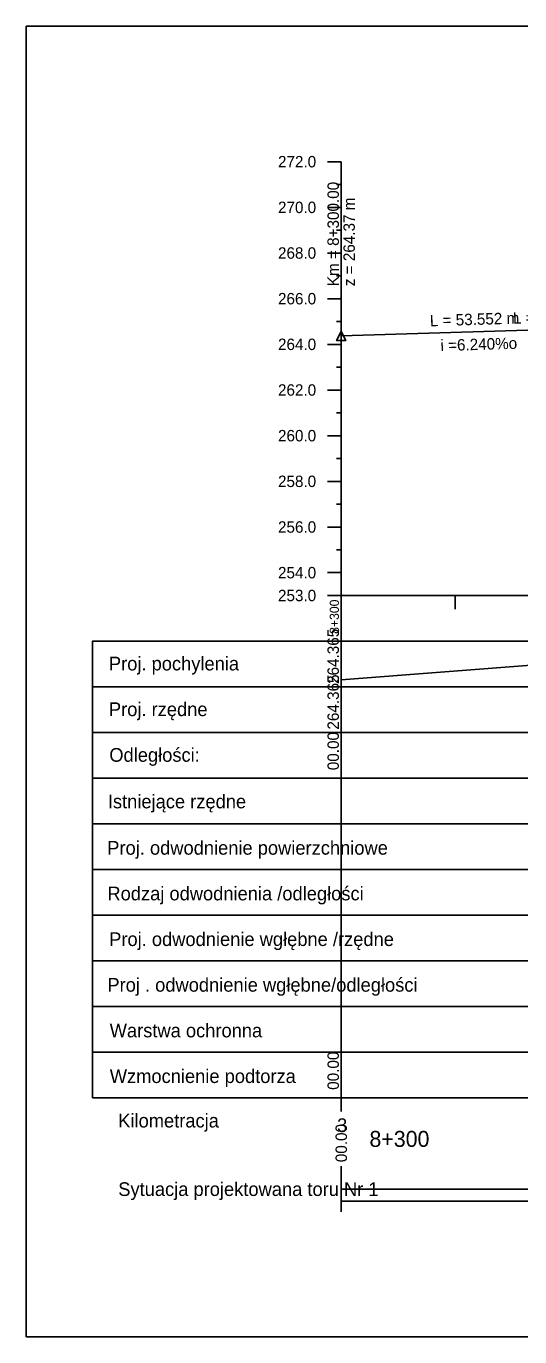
# Model space of a CAD drawing. Extents: x 6445630 to 6518227, y 5499240 to 5511716.
# Drawn here: x 6452262.1 to 6452370.4, y 5507729 to 5508016 of the extents above; entities that cross this region are included whole.
import ezdxf

# ---------------------------------------------------------------- set-up
doc = ezdxf.new("R2010")
doc.units = 0
for name, color, linetype in [('TOR_PROF-opisy pomocnicze', 7, 'Continuous'), ('TOR_PROF-tabelka-geometria T1', 7, 'Continuous'), ('TOR_PROF-tabelka-kilometracja', 7, 'Continuous'), ('TOR_PROF-tabelka-odleglosci T1', 7, 'Continuous'), ('TOR_PROF-tabelka-pochylenia proj T1', 7, 'Continuous'), ('TOR_PROF-tabelka-rodzaj rowu T1', 7, 'Continuous'), ('TOR_PROF-tabelka-rodzaj rurociagow T1', 7, 'Continuous'), ('TOR_PROF-tabelka-rowyT1', 7, 'Continuous'), ('TOR_PROF-tabelka-rurociagi T1', 7, 'Continuous'), ('TOR_PROF-tabelka-rzedne istn T1', 7, 'Continuous'), ('TOR_PROF-tabelka-rzedne proj T1', 7, 'Continuous'), ('TOR_PROF-tabelka-warstwa ochronna T1', 7, 'Continuous'), ('TOR_PROF-tor projektowany', 7, 'Continuous'), ('TOR_PROF-uklad odniesienia', 7, 'Continuous'), ('TOR_PROF-warstwa ochronna', 7, 'Continuous'), ('TOR_RAMKI-MASKA WYCIECIA', 7, 'Continuous')]:
    doc.layers.add(name, color=color, linetype=linetype)

msp = doc.modelspace()

# ---------------------------------------------------------------- linework, layer by layer
at = {"layer": 'TOR_PROF-opisy pomocnicze'}
msp.add_line((6452331.21, 5507948.12), (6452331.21, 5507968.12), dxfattribs=at)
msp.add_line((6452331.21, 5507948.12), (6452331.21, 5507968.12), dxfattribs=at)
msp.add_lwpolyline([(6452331.21, 5507949.12), (6452332.21, 5507947.12), (6452330.21, 5507947.12)], close=True, dxfattribs=at)
msp.add_lwpolyline([(6452331.21, 5507949.12), (6452332.21, 5507947.12), (6452330.21, 5507947.12)], close=True, dxfattribs=at)
at = {"layer": 'TOR_PROF-tabelka-geometria T1'}
for points in [[(6452331.21, 5507756.29), (6452331.21, 5507766.29)], [(6452331.21, 5507758.62), (6452569.95, 5507758.62), (6452569.95, 5507758.62), (6452741.42, 5507758.62), (6452741.42, 5507758.62), (6452856.42, 5507761.29), (6452856.42, 5507761.29), (6454154.92, 5507761.29)], [(6452331.21, 5507761.29), (6454231.21, 5507761.29)]]:
    msp.add_lwpolyline(points, dxfattribs=at)
at = {"layer": 'TOR_PROF-tabelka-kilometracja'}
msp.add_lwpolyline([(6452331.21, 5507778.29), (6452331.21, 5507781.29)], dxfattribs=at)
msp.add_lwpolyline([(6452331.21, 5507778.29), (6452331.21, 5507781.29)], dxfattribs=at)
at = {"layer": 'TOR_PROF-tabelka-odleglosci T1'}
for points in [[(6452331.21, 5507861.29), (6452276.71, 5507861.29), (6452276.71, 5507851.29), (6452331.21, 5507851.29)], [(6452331.21, 5507851.29), (6452331.21, 5507861.29)]]:
    msp.add_lwpolyline(points, dxfattribs=at)
msp.add_lwpolyline([(6452331.21, 5507851.29), (6454231.21, 5507851.29), (6454231.21, 5507861.29), (6452331.21, 5507861.29)], close=True, dxfattribs=at)
at = {"layer": 'TOR_PROF-tabelka-pochylenia proj T1'}
for points in [[(6452331.21, 5507881.29), (6452276.71, 5507881.29), (6452276.71, 5507871.29), (6452331.21, 5507871.29)], [(6452331.21, 5507871.29), (6452331.21, 5507881.29)], [(6452331.21, 5507872.79), (6452421.21, 5507879.79)]]:
    msp.add_lwpolyline(points, dxfattribs=at)
msp.add_lwpolyline([(6452331.21, 5507871.29), (6454231.21, 5507871.29), (6454231.21, 5507881.29), (6452331.21, 5507881.29)], close=True, dxfattribs=at)
at = {"layer": 'TOR_PROF-tabelka-rodzaj rowu T1'}
for points in [[(6452331.21, 5507831.29), (6452276.71, 5507831.29), (6452276.71, 5507821.29), (6452331.21, 5507821.29)], [(6452331.21, 5507811.29), (6452276.71, 5507811.29), (6452276.71, 5507801.29), (6452331.21, 5507801.29)]]:
    msp.add_lwpolyline(points, dxfattribs=at)
for points in [[(6452331.21, 5507821.29), (6454231.21, 5507821.29), (6454231.21, 5507831.29), (6452331.21, 5507831.29)], [(6452331.21, 5507801.29), (6454231.21, 5507801.29), (6454231.21, 5507811.29), (6452331.21, 5507811.29)]]:
    msp.add_lwpolyline(points, close=True, dxfattribs=at)
at = {"layer": 'TOR_PROF-tabelka-rowyT1'}
msp.add_lwpolyline([(6452331.21, 5507841.29), (6452276.71, 5507841.29), (6452276.71, 5507831.29), (6452331.21, 5507831.29)], dxfattribs=at)
msp.add_lwpolyline([(6452331.21, 5507831.29), (6454231.21, 5507831.29), (6454231.21, 5507841.29), (6452331.21, 5507841.29)], close=True, dxfattribs=at)
at = {"layer": 'TOR_PROF-tabelka-rurociagi T1'}
msp.add_lwpolyline([(6452331.21, 5507821.29), (6452276.71, 5507821.29), (6452276.71, 5507811.29), (6452331.21, 5507811.29)], dxfattribs=at)
msp.add_lwpolyline([(6452331.21, 5507811.29), (6454231.21, 5507811.29), (6454231.21, 5507821.29), (6452331.21, 5507821.29)], close=True, dxfattribs=at)
at = {"layer": 'TOR_PROF-tabelka-rzedne istn T1'}
for points in [[(6452331.21, 5507851.29), (6452276.71, 5507851.29), (6452276.71, 5507841.29), (6452331.21, 5507841.29)], [(6452331.21, 5507841.29), (6452331.21, 5507851.29)]]:
    msp.add_lwpolyline(points, dxfattribs=at)
msp.add_lwpolyline([(6452331.21, 5507841.29), (6454231.21, 5507841.29), (6454231.21, 5507851.29), (6452331.21, 5507851.29)], close=True, dxfattribs=at)
at = {"layer": 'TOR_PROF-tabelka-rzedne proj T1'}
for points in [[(6452331.21, 5507871.29), (6452276.71, 5507871.29), (6452276.71, 5507861.29), (6452331.21, 5507861.29)], [(6452331.21, 5507861.29), (6452331.21, 5507871.29)]]:
    msp.add_lwpolyline(points, dxfattribs=at)
msp.add_lwpolyline([(6452331.21, 5507861.29), (6454231.21, 5507861.29), (6454231.21, 5507871.29), (6452331.21, 5507871.29)], close=True, dxfattribs=at)
at = {"layer": 'TOR_PROF-tabelka-warstwa ochronna T1'}
msp.add_lwpolyline([(6452331.21, 5507801.29), (6452276.71, 5507801.29), (6452276.71, 5507791.29), (6452331.21, 5507791.29)], dxfattribs=at)
msp.add_lwpolyline([(6452331.21, 5507791.29), (6454231.21, 5507791.29), (6454231.21, 5507801.29), (6452331.21, 5507801.29)], close=True, dxfattribs=at)
at = {"layer": 'TOR_PROF-tor projektowany'}
for q in [(6452421.21, 5507950.92), (6452384.76, 5507949.79)]:
    msp.add_line((6452331.21, 5507948.12), q, dxfattribs=at)
msp.add_lwpolyline([(6452331.21, 5507948.12), (6452331.21, 5507896.29), (6452331.21, 5507891.29), (6452331.21, 5507891.29)], dxfattribs=at)
msp.add_lwpolyline([(6452331.21, 5507948.12), (6452331.21, 5507896.29), (6452331.21, 5507891.29), (6452331.21, 5507891.29)], dxfattribs=at)
msp.add_lwpolyline([(6452331.21, 5507948.12), (6452331.21, 5507896.29), (6452331.21, 5507891.29), (6452331.21, 5507891.29)], dxfattribs=at)
msp.add_lwpolyline([(6452331.21, 5507948.12), (6452331.21, 5507896.29), (6452331.21, 5507891.29), (6452331.21, 5507891.29)], dxfattribs=at)
at = {"layer": 'TOR_PROF-uklad odniesienia'}
for p, q in [((6452328.21, 5507986.29), (6452331.21, 5507986.29)), ((6452328.21, 5507986.29), (6452331.21, 5507986.29)), ((6452331.21, 5507891.29), (6452331.21, 5507986.29)), ((6452330.21, 5507981.29), (6452331.21, 5507981.29)), ((6452328.21, 5507976.29), (6452331.21, 5507976.29)), ((6452330.21, 5507971.29), (6452331.21, 5507971.29)), ((6452328.21, 5507966.29), (6452331.21, 5507966.29)), ((6452330.21, 5507961.29), (6452331.21, 5507961.29)), ((6452328.21, 5507956.29), (6452331.21, 5507956.29)), ((6452330.21, 5507951.29), (6452331.21, 5507951.29)), ((6452328.21, 5507946.29), (6452331.21, 5507946.29)), ((6452330.21, 5507941.29), (6452331.21, 5507941.29)), ((6452328.21, 5507936.29), (6452331.21, 5507936.29)), ((6452330.21, 5507931.29), (6452331.21, 5507931.29)), ((6452328.21, 5507926.29), (6452331.21, 5507926.29)), ((6452330.21, 5507921.29), (6452331.21, 5507921.29)), ((6452328.21, 5507916.29), (6452331.21, 5507916.29)), ((6452330.21, 5507911.29), (6452331.21, 5507911.29)), ((6452328.21, 5507906.29), (6452331.21, 5507906.29)), ((6452330.21, 5507901.29), (6452331.21, 5507901.29)), ((6452328.21, 5507896.29), (6452331.21, 5507896.29)), ((6452328.21, 5507891.29), (6452331.21, 5507891.29)), ((6452331.21, 5507891.29), (6454231.21, 5507891.29)), ((6452331.21, 5507881.29), (6452331.21, 5507891.29)), ((6452356.21, 5507888.29), (6452356.21, 5507891.29))]:
    msp.add_line(p, q, dxfattribs=at)
at = {"layer": 'TOR_PROF-warstwa ochronna'}
for points in [[(6452331.21, 5507791.29), (6452276.71, 5507791.29), (6452276.71, 5507781.29), (6452331.21, 5507781.29)], [(6452331.21, 5507781.29), (6452331.21, 5507791.29)]]:
    msp.add_lwpolyline(points, dxfattribs=at)
msp.add_lwpolyline([(6452331.21, 5507781.29), (6454231.21, 5507781.29), (6454231.21, 5507791.29), (6452331.21, 5507791.29)], close=True, dxfattribs=at)
at = {"layer": 'TOR_RAMKI-MASKA WYCIECIA'}
msp.add_lwpolyline([(6452262.13, 5507728.96), (6454262.13, 5507728.96), (6454262.13, 5508015.96), (6452262.13, 5508015.96)], close=True, dxfattribs=at)

# ---------------------------------------------------------------- texts
at = {"layer": 'TOR_PROF-opisy pomocnicze'}
for s, rotation, p in [('Km = 8+300.00', 90, (6452330.71, 5507959.02)), ('Km = 8+300.00', 90, (6452330.71, 5507959.02)), ('z = 264.37 m', 90, (6452334.21, 5507959.02)), ('z = 264.37 m', 90, (6452334.21, 5507959.02)), ('L = 53.552 m', 1.787, (6452350.7, 5507950.23)), ('L = 90.002 m', 1.787, (6452368.92, 5507950.79)), ('  i =6.240%o', 1.787, (6452351.17, 5507944.74)), ('00.00', 90, (6452332.48, 5507767.19))]:
    msp.add_text(s, height=2.5, rotation=rotation, dxfattribs=at).set_placement(p)
at = {"layer": 'TOR_PROF-tabelka-geometria T1'}
msp.add_text(' Sytuacja projektowana toru Nr 1 ', height=3, dxfattribs=at).set_placement((6452281.21, 5507759.79))
at = {"layer": 'TOR_PROF-tabelka-kilometracja'}
for s, p in [(' Kilometracja ', (6452281.21, 5507774.79)), ('3', (6452330.32, 5507773.79))]:
    msp.add_text(s, height=3, dxfattribs=at).set_placement(p)
msp.add_text('8+300', height=3.5, rotation=360, dxfattribs=at).set_placement((6452337.42, 5507770.54))
at = {"layer": 'TOR_PROF-tabelka-odleglosci T1'}
msp.add_text('00.00', height=2.5, rotation=90, dxfattribs=at).set_placement((6452330.71, 5507853.03))
msp.add_text(' Odległości: ', height=3, dxfattribs=at).set_placement((6452279.25, 5507854.88))
at = {"layer": 'TOR_PROF-tabelka-pochylenia proj T1'}
msp.add_text('264.365', height=2.5, rotation=90, dxfattribs=at).set_placement((6452330.71, 5507871.92))
msp.add_text(' Proj. pochylenia ', height=3, dxfattribs=at).set_placement((6452279.16, 5507874.88))
at = {"layer": 'TOR_PROF-tabelka-rodzaj rowu T1'}
msp.add_text('Rodzaj odwodnienia /odległości', height=3, dxfattribs=at).set_placement((6452279.95, 5507824.53))
at = {"layer": 'TOR_PROF-tabelka-rodzaj rurociagow T1'}
msp.add_text('Proj . odwodnienie wgłębne/odległości', height=3, dxfattribs=at).set_placement((6452279.94, 5507804.53))
at = {"layer": 'TOR_PROF-tabelka-rowyT1'}
msp.add_text('Proj. odwodnienie powierzchniowe ', height=3, dxfattribs=at).set_placement((6452279.91, 5507834.53))
at = {"layer": 'TOR_PROF-tabelka-rurociagi T1'}
msp.add_text(' Proj. odwodnienie wgłębne /rzędne  ', height=3, dxfattribs=at).set_placement((6452279.22, 5507814.53))
at = {"layer": 'TOR_PROF-tabelka-rzedne istn T1'}
msp.add_text(' Istniejące rzędne ', height=3, dxfattribs=at).set_placement((6452278.93, 5507844.68))
at = {"layer": 'TOR_PROF-tabelka-rzedne proj T1'}
msp.add_text('264.365', height=2.5, rotation=90, dxfattribs=at).set_placement((6452330.71, 5507861.92))
msp.add_text(' Proj. rzędne ', height=3, dxfattribs=at).set_placement((6452279.16, 5507864.88))
at = {"layer": 'TOR_PROF-tabelka-warstwa ochronna T1'}
msp.add_text(' Warstwa ochronna ', height=3, dxfattribs=at).set_placement((6452279.33, 5507794.53))
at = {"layer": 'TOR_PROF-uklad odniesienia'}
for s, height, p in [('272.0', 2.5, (6452317.36, 5507985.04)), ('272.0', 2.5, (6452317.36, 5507985.04)), ('270.0', 2.5, (6452317.36, 5507975.04)), ('268.0', 2.5, (6452317.36, 5507965.04)), ('266.0', 2.5, (6452317.36, 5507955.04)), ('264.0', 2.5, (6452317.36, 5507945.04)), ('262.0', 2.5, (6452317.36, 5507935.04)), ('260.0', 2.5, (6452317.36, 5507925.04)), ('258.0', 2.5, (6452317.36, 5507915.04)), ('256.0', 2.5, (6452317.36, 5507905.04)), ('254.0', 2.5, (6452317.36, 5507895.04)), ('253.0', 2.5, (6452317.36, 5507890.04)), ('-', 0.0001, (6452331.21, 5507891.29))]:
    msp.add_text(s, height=height, dxfattribs=at).set_placement(p)
msp.add_text('8+300', height=2, rotation=90, dxfattribs=at).set_placement((6452330.71, 5507882.89))
at = {"layer": 'TOR_PROF-warstwa ochronna'}
msp.add_text('00.00', height=2.5, rotation=90, dxfattribs=at).set_placement((6452330.71, 5507783.04))
msp.add_text(' Wzmocnienie podtorza', height=3, dxfattribs=at).set_placement((6452279.35, 5507784.53))

doc.saveas('drawing.dxf')
